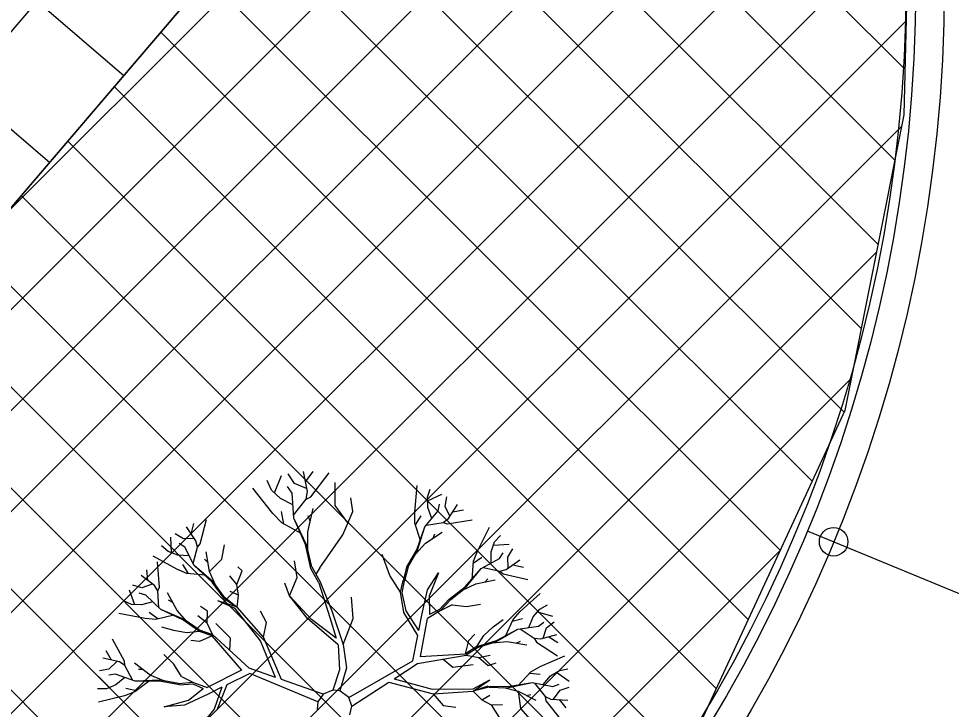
# Model space of a CAD drawing. Extents: x -438233 to -437334, y -1133133 to -1132623.
# Drawn here: x -438054.24 to -438047.71, y -1132956.99 to -1132952.15 of the extents above; entities that cross this region are included whole.
import ezdxf

# ---------------------------------------------------------------- set-up
doc = ezdxf.new("R2010")
doc.units = 0
for name, color, linetype in [('NADPRAZI', 7, 'Continuous'), ('OSY', 7, 'Continuous'), ('SILNA 1', 7, 'Continuous'), ('Vrstva 1', 7, 'Continuous'), ('Vrstva 40', 7, 'Continuous')]:
    doc.layers.add(name, color=color, linetype=linetype)

msp = doc.modelspace()

# ---------------------------------------------------------------- linework, layer by layer
at = {"layer": 'DEFPOINTS'}
msp.add_circle((-438057.9618, -1132951.913), 10.2, dxfattribs=at)
at = {"layer": 'NADPRAZI'}
msp.add_circle((-438057.9618, -1132951.913), 10, dxfattribs=at)
at = {"layer": 'OSY'}
msp.add_line((-438048.7214, -1132955.7361), (-438039.9431, -1132959.368), dxfattribs=at)
at = {"layer": 'SILNA 1'}
msp.add_circle((-438048.5366, -1132955.8125), 0.1, dxfattribs=at)
msp.add_circle((-438048.5366, -1132955.8125), 0.1, dxfattribs=at)
at = {"layer": 'Vrstva 1'}
for p, q in [((-438054.9882, -1132957.7073), (-438048.5007, -1132951.2198)), ((-438055.6244, -1132957.6364), (-438049.2626, -1132951.2746)), ((-438049.2657, -1132951.2748), (-438048.038, -1132952.5025)), ((-438052.464, -1132951.3245), (-438057.6571, -1132957.4099)), ((-438057.533, -1132957.4237), (-438051.4881, -1132951.3788)), ((-438056.2606, -1132957.5655), (-438050.0246, -1132951.3295)), ((-438054.3439, -1132953.5275), (-438052.158, -1132951.3415)), ((-438052.0197, -1132951.3492), (-438048.4639, -1132954.9051)), ((-438050.5849, -1132951.3698), (-438048.2265, -1132953.7282)), ((-438049.9253, -1132951.3223), (-438048.1091, -1132953.1385)), ((-438056.8968, -1132957.4946), (-438050.7866, -1132951.3844)), ((-438054.352, -1132957.7782), (-438048.011, -1132951.4373)), ((-438051.271, -1132951.3909), (-438048.3439, -1132954.3179)), ((-438052.5964, -1132951.4797), (-438048.6875, -1132955.3886)), ((-438052.922, -1132951.8612), (-438048.911, -1132955.8721)), ((-438054.0536, -1132958.1869), (-438048.0294, -1132952.1627)), ((-438053.2475, -1132952.2427), (-438049.1346, -1132956.3557)), ((-438053.5731, -1132952.6243), (-438049.3582, -1132956.8392)), ((-438053.7779, -1132958.6183), (-438048.0622, -1132952.9026)), ((-438053.8987, -1132953.0058), (-438049.5818, -1132957.3227)), ((-438054.2243, -1132953.3873), (-438049.8789, -1132957.7327)), ((-438054.5499, -1132953.7688), (-438050.2107, -1132958.108)), ((-438053.5022, -1132959.0497), (-438048.2379, -1132953.7855)), ((-438054.8755, -1132954.1504), (-438050.5425, -1132958.4833)), ((-438055.201, -1132954.5319), (-438050.876, -1132958.8569)), ((-438055.2015, -1132961.4561), (-438048.4137, -1132954.6683)), ((-438055.5266, -1132954.9134), (-438051.2611, -1132959.1789)), ((-438055.8522, -1132955.2949), (-438051.6461, -1132959.501)), ((-438052.4503, -1132955.4705), (-438052.403, -1132955.3483)), ((-438052.3109, -1132955.4041), (-438052.3555, -1132955.3364)), ((-438052.221, -1132955.4596), (-438052.2475, -1132955.3212)), ((-438052.2339, -1132955.3922), (-438052.1791, -1132955.3196)), ((-438052.1973, -1132955.4979), (-438052.0691, -1132955.3301)), ((-438052.4717, -1132955.45), (-438052.5015, -1132955.3837)), ((-438052.3277, -1132955.4722), (-438052.3588, -1132955.4243)), ((-438052.226, -1132955.4382), (-438052.3109, -1132955.4041)), ((-438052.0262, -1132955.559), (-438052.0252, -1132955.3975)), ((-438051.4693, -1132955.605), (-438051.4511, -1132955.4183)), ((-438052.4635, -1132955.6145), (-438052.6019, -1132955.4362)), ((-438052.409, -1132955.5098), (-438052.4717, -1132955.45)), ((-438052.3165, -1132955.6466), (-438052.3277, -1132955.4722)), ((-438052.2303, -1132955.5135), (-438052.221, -1132955.4596)), ((-438051.3801, -1132955.5006), (-438051.3603, -1132955.4434)), ((-438051.3788, -1132955.5254), (-438051.2803, -1132955.4785)), ((-438052.3224, -1132955.5531), (-438052.409, -1132955.5098)), ((-438052.3175, -1132955.6254), (-438052.2303, -1132955.5135)), ((-438052.2303, -1132955.5135), (-438052.1973, -1132955.4979)), ((-438051.9373, -1132955.6803), (-438052.0262, -1132955.559)), ((-438051.9033, -1132955.6), (-438051.9158, -1132955.5036)), ((-438051.3765, -1132955.5729), (-438051.3801, -1132955.5006)), ((-438051.3058, -1132955.5967), (-438051.2969, -1132955.5498)), ((-438051.2562, -1132955.5647), (-438051.245, -1132955.4983)), ((-438051.2334, -1132955.6502), (-438051.1707, -1132955.5508)), ((-438052.4001, -1132955.6806), (-438052.4635, -1132955.6145)), ((-438052.3865, -1132955.6882), (-438052.4027, -1132955.6)), ((-438052.2187, -1132955.7424), (-438052.1801, -1132955.5795)), ((-438051.9733, -1132955.7645), (-438051.9033, -1132955.6)), ((-438051.4686, -1132955.6813), (-438051.4693, -1132955.605)), ((-438051.3983, -1132955.7087), (-438051.3058, -1132955.5967)), ((-438051.3484, -1132955.6489), (-438051.3765, -1132955.5729)), ((-438051.2245, -1132955.6337), (-438051.2562, -1132955.5647)), ((-438051.2027, -1132955.6017), (-438051.1281, -1132955.5894)), ((-438053.0333, -1132955.7582), (-438053.0154, -1132955.6846)), ((-438052.9705, -1132955.8269), (-438052.9279, -1132955.6558)), ((-438052.2643, -1132955.7549), (-438052.4001, -1132955.6806)), ((-438052.2346, -1132955.8325), (-438052.3165, -1132955.6466)), ((-438052.224, -1132955.8391), (-438052.3165, -1132955.6466)), ((-438052.2009, -1132955.6677), (-438052.2158, -1132955.6317)), ((-438051.4287, -1132955.8041), (-438051.4686, -1132955.6813)), ((-438051.4643, -1132955.6941), (-438051.424, -1132955.6311)), ((-438051.387, -1132955.6955), (-438051.2701, -1132955.6773)), ((-438051.2701, -1132955.6773), (-438051.2334, -1132955.6502)), ((-438051.2701, -1132955.6773), (-438051.2414, -1132955.6872)), ((-438051.2414, -1132955.6872), (-438051.0673, -1132955.6581)), ((-438053.0012, -1132955.8054), (-438053.0676, -1132955.7083)), ((-438052.2177, -1132955.8666), (-438052.2187, -1132955.7424)), ((-438051.4551, -1132955.8682), (-438051.3983, -1132955.7087)), ((-438051.4521, -1132955.8784), (-438051.3983, -1132955.7087)), ((-438051.394, -1132955.8226), (-438051.277, -1132955.7463)), ((-438051.031, -1132955.8778), (-438050.9451, -1132955.711)), ((-438053.173, -1132955.8893), (-438053.1773, -1132955.7803)), ((-438053.0887, -1132955.7926), (-438053.1452, -1132955.7559)), ((-438053.0124, -1132955.7906), (-438053.0887, -1132955.7926)), ((-438052.9906, -1132955.8494), (-438053.0012, -1132955.8054)), ((-438052.1335, -1132955.9947), (-438051.9733, -1132955.7645)), ((-438051.3405, -1132955.7879), (-438051.3289, -1132955.7576)), ((-438050.9332, -1132955.8821), (-438050.9098, -1132955.814)), ((-438050.9098, -1132955.814), (-438050.8698, -1132955.7678)), ((-438054.1068, -1132961.0685), (-438048.9116, -1132955.8734)), ((-438053.1964, -1132955.8808), (-438053.241, -1132955.8398)), ((-438053.1284, -1132955.9059), (-438053.1964, -1132955.8808)), ((-438053.0785, -1132955.85), (-438053.1185, -1132955.8239)), ((-438053.0124, -1132955.9795), (-438053.0785, -1132955.85)), ((-438053.0204, -1132955.964), (-438052.9906, -1132955.8494)), ((-438052.9906, -1132955.8494), (-438052.9705, -1132955.8269)), ((-438052.9058, -1132956.0208), (-438052.9299, -1132955.8834)), ((-438052.8192, -1132955.9343), (-438052.8001, -1132955.8332)), ((-438052.1956, -1132955.9997), (-438052.2346, -1132955.8325)), ((-438052.1893, -1132955.9868), (-438052.224, -1132955.8391)), ((-438051.5268, -1132955.9917), (-438051.4551, -1132955.8682)), ((-438051.5162, -1132955.9878), (-438051.4521, -1132955.8784)), ((-438051.464, -1132955.8986), (-438051.394, -1132955.8226)), ((-438051.059, -1132955.9488), (-438051.031, -1132955.8778)), ((-438050.9352, -1132955.963), (-438050.9332, -1132955.8821)), ((-438050.9177, -1132955.8368), (-438050.8087, -1132955.8299)), ((-438050.8186, -1132955.9191), (-438050.7832, -1132955.8619)), ((-438053.1357, -1132956.004), (-438053.3001, -1132955.9135)), ((-438053.0481, -1132955.9105), (-438053.1284, -1132955.9059)), ((-438052.917, -1132955.958), (-438052.9401, -1132955.9353)), ((-438052.9058, -1132956.0208), (-438052.8192, -1132955.9343)), ((-438052.2924, -1132956.0634), (-438052.3115, -1132955.9462)), ((-438051.6447, -1132956.0476), (-438051.6969, -1132955.9016)), ((-438051.0676, -1132956.0776), (-438051.059, -1132955.9488)), ((-438051.0597, -1132955.962), (-438050.9989, -1132955.9191)), ((-438051.0036, -1132956.0003), (-438050.8761, -1132955.9306)), ((-438050.8761, -1132955.9306), (-438050.851, -1132955.89)), ((-438050.8288, -1132956.0069), (-438050.7337, -1132955.9379)), ((-438050.8146, -1132955.9954), (-438050.8186, -1132955.9191)), ((-438053.3375, -1132956.0842), (-438053.3437, -1132956.0083)), ((-438053.2559, -1132956.1295), (-438053.2694, -1132955.9538)), ((-438053.0653, -1132956.0337), (-438053.1357, -1132956.004)), ((-438053.0521, -1132956.035), (-438053.0937, -1132955.9726)), ((-438052.8883, -1132956.0948), (-438053.0124, -1132955.9795)), ((-438052.878, -1132956.0964), (-438053.0124, -1132955.9795)), ((-438052.7139, -1132956.1116), (-438052.6772, -1132956.0149)), ((-438052.6772, -1132956.0149), (-438052.7066, -1132955.9891)), ((-438052.1414, -1132956.0991), (-438052.1956, -1132955.9997)), ((-438052.1893, -1132955.9868), (-438052.1312, -1132956.0938)), ((-438052.1335, -1132955.9947), (-438052.1613, -1132956.039)), ((-438051.5268, -1132955.9917), (-438051.5509, -1132956.0832)), ((-438051.5162, -1132955.9878), (-438051.5416, -1132956.0855)), ((-438051.1168, -1132956.1377), (-438051.0036, -1132956.0003)), ((-438051.1159, -1132956.1272), (-438051.0036, -1132956.0003)), ((-438050.9884, -1132955.9917), (-438050.8728, -1132956.0188)), ((-438050.8728, -1132956.0188), (-438050.8288, -1132956.0069)), ((-438050.7826, -1132955.9736), (-438050.7086, -1132955.9894)), ((-438053.2919, -1132956.1186), (-438053.3854, -1132956.0476)), ((-438052.9368, -1132956.0452), (-438053.0653, -1132956.0337)), ((-438052.8638, -1132956.1153), (-438052.9058, -1132956.0208)), ((-438052.7139, -1132956.1116), (-438052.7634, -1132956.0512)), ((-438052.3449, -1132956.1912), (-438052.2924, -1132956.0634)), ((-438051.5697, -1132956.1661), (-438051.6447, -1132956.0476)), ((-438051.3794, -1132956.1483), (-438051.3021, -1132956.0294)), ((-438051.3021, -1132956.0294), (-438051.3685, -1132956.1932)), ((-438051.0419, -1132956.108), (-438050.9051, -1132956.0799)), ((-438050.9791, -1132956.0948), (-438050.9573, -1132956.071)), ((-438050.8728, -1132956.0188), (-438050.85, -1132956.038)), ((-438050.85, -1132956.038), (-438050.6779, -1132956.0763)), ((-438053.3788, -1132956.1341), (-438053.4438, -1132956.1173)), ((-438053.3067, -1132956.1083), (-438053.3788, -1132956.1341)), ((-438053.2678, -1132956.1572), (-438053.2919, -1132956.1186)), ((-438053.2678, -1132956.1572), (-438053.2559, -1132956.1295)), ((-438052.8034, -1132956.2101), (-438052.8883, -1132956.0948)), ((-438052.8027, -1132956.1982), (-438052.878, -1132956.0964)), ((-438052.7026, -1132956.1863), (-438052.7139, -1132956.1116)), ((-438052.3449, -1132956.1912), (-438052.3783, -1132956.1034)), ((-438052.1414, -1132956.0991), (-438052.0645, -1132956.3432)), ((-438052.1312, -1132956.0938), (-438052.0503, -1132956.2959)), ((-438051.5697, -1132956.1661), (-438051.5509, -1132956.0832)), ((-438051.5575, -1132956.1708), (-438051.5416, -1132956.0855)), ((-438051.2285, -1132956.2154), (-438051.1159, -1132956.1272)), ((-438051.2166, -1132956.216), (-438051.1168, -1132956.1377)), ((-438051.1357, -1132956.1523), (-438051.0419, -1132956.108)), ((-438053.4286, -1132956.253), (-438053.4669, -1132956.1509)), ((-438053.3513, -1132956.186), (-438053.3973, -1132956.1734)), ((-438053.2473, -1132956.2877), (-438053.3513, -1132956.186)), ((-438053.2598, -1132956.2758), (-438053.2678, -1132956.1572)), ((-438053.1333, -1132956.2936), (-438053.1997, -1132956.1704)), ((-438052.8034, -1132956.2101), (-438052.7122, -1132956.2699)), ((-438052.8027, -1132956.1982), (-438052.8027, -1132956.1982)), ((-438052.8027, -1132956.1982), (-438052.7122, -1132956.2699)), ((-438052.7026, -1132956.1863), (-438052.7608, -1132956.1615)), ((-438052.7122, -1132956.2699), (-438052.7026, -1132956.1863)), ((-438052.192, -1132956.3571), (-438052.3449, -1132956.1912)), ((-438052.2191, -1132956.3504), (-438052.3449, -1132956.1912)), ((-438051.9, -1132956.3495), (-438051.9122, -1132956.1995)), ((-438051.5446, -1132956.3078), (-438051.5697, -1132956.1661)), ((-438051.5291, -1132956.2959), (-438051.5575, -1132956.1708)), ((-438051.4197, -1132956.3273), (-438051.3794, -1132956.1483)), ((-438051.3685, -1132956.1932), (-438051.3662, -1132956.323)), ((-438050.7301, -1132956.3006), (-438050.5907, -1132956.1747)), ((-438053.4531, -1132956.252), (-438053.5086, -1132956.2272)), ((-438053.3811, -1132956.2547), (-438053.4531, -1132956.252)), ((-438053.3034, -1132956.2332), (-438053.3811, -1132956.2547)), ((-438053.1637, -1132956.2372), (-438053.1931, -1132956.2226)), ((-438052.92, -1132956.2976), (-438052.9692, -1132956.2649)), ((-438052.7267, -1132956.2804), (-438052.8483, -1132956.2266)), ((-438052.7122, -1132956.2699), (-438052.8483, -1132956.2266)), ((-438052.5279, -1132956.4816), (-438052.7122, -1132956.2699)), ((-438051.2285, -1132956.2154), (-438051.2962, -1132956.2874)), ((-438051.2166, -1132956.216), (-438051.2919, -1132956.2959)), ((-438051.207, -1132956.2547), (-438051.2919, -1132956.2959)), ((-438051.207, -1132956.2547), (-438051.1079, -1132956.2652)), ((-438051.1079, -1132956.2652), (-438051.0095, -1132956.2497)), ((-438050.5943, -1132956.2837), (-438050.5408, -1132956.255)), ((-438053.357, -1132956.3498), (-438053.5413, -1132956.3158)), ((-438053.2678, -1132956.3528), (-438053.3272, -1132956.3068)), ((-438053.1551, -1132956.3267), (-438053.2807, -1132956.3557)), ((-438053.0934, -1132956.3584), (-438053.2473, -1132956.2877)), ((-438053.0835, -1132956.3564), (-438053.2473, -1132956.2877)), ((-438053.0636, -1132956.3699), (-438053.1333, -1132956.2936)), ((-438052.9233, -1132956.3835), (-438052.9867, -1132956.3303)), ((-438052.9233, -1132956.3835), (-438052.92, -1132956.2976)), ((-438052.5487, -1132956.5073), (-438052.7267, -1132956.2804)), ((-438052.5058, -1132956.3769), (-438052.5494, -1132956.2986)), ((-438052.0503, -1132956.2959), (-438051.9703, -1132956.5324)), ((-438051.4475, -1132956.4694), (-438051.5446, -1132956.3078)), ((-438051.4402, -1132956.433), (-438051.5291, -1132956.2959)), ((-438051.4402, -1132956.433), (-438051.4197, -1132956.3273)), ((-438051.2919, -1132956.2959), (-438051.3788, -1132956.3498)), ((-438051.2962, -1132956.2874), (-438051.3662, -1132956.323)), ((-438050.7813, -1132956.3571), (-438050.7301, -1132956.3006)), ((-438050.6706, -1132956.4139), (-438050.6402, -1132956.3392)), ((-438050.6402, -1132956.3392), (-438050.5943, -1132956.2837)), ((-438050.6098, -1132956.3026), (-438050.5055, -1132956.3343)), ((-438053.2807, -1132956.3557), (-438053.357, -1132956.3498)), ((-438052.9764, -1132956.4403), (-438053.0934, -1132956.3584)), ((-438052.9794, -1132956.4291), (-438053.0835, -1132956.3564)), ((-438052.8843, -1132956.4631), (-438052.9233, -1132956.3835)), ((-438052.7584, -1132956.4865), (-438052.8605, -1132956.3838)), ((-438052.5279, -1132956.4816), (-438052.5058, -1132956.3769)), ((-438052.0047, -1132956.5341), (-438052.2191, -1132956.3504)), ((-438052.0192, -1132956.4872), (-438052.192, -1132956.3571)), ((-438052.0645, -1132956.3432), (-438052.0192, -1132956.4872)), ((-438051.9703, -1132956.5324), (-438051.9, -1132956.3495)), ((-438051.4293, -1132956.6157), (-438051.3788, -1132956.3498)), ((-438050.9203, -1132956.4083), (-438050.849, -1132956.3564)), ((-438050.8348, -1132956.4746), (-438050.7813, -1132956.3571)), ((-438050.7869, -1132956.3693), (-438050.7142, -1132956.3504)), ((-438050.7479, -1132956.4244), (-438050.6039, -1132956.4046)), ((-438050.6039, -1132956.4046), (-438050.5656, -1132956.3756)), ((-438050.5458, -1132956.4142), (-438050.4926, -1132956.3732)), ((-438053.1555, -1132956.4343), (-438053.2404, -1132956.4099)), ((-438053.0676, -1132956.4502), (-438053.1555, -1132956.4343)), ((-438052.9764, -1132956.4403), (-438053.0676, -1132956.4502)), ((-438052.9794, -1132956.4291), (-438052.8843, -1132956.4631)), ((-438052.8843, -1132956.4631), (-438052.9764, -1132956.4403)), ((-438052.8873, -1132956.472), (-438052.9764, -1132956.4403)), ((-438052.8873, -1132956.472), (-438052.9764, -1132956.511)), ((-438052.6798, -1132956.7121), (-438052.8873, -1132956.472)), ((-438052.628, -1132956.6979), (-438052.8843, -1132956.4631)), ((-438051.4818, -1132956.6457), (-438051.4475, -1132956.4694)), ((-438051.0898, -1132956.5037), (-438051.0478, -1132956.4591)), ((-438051.0339, -1132956.5466), (-438050.986, -1132956.4684)), ((-438050.986, -1132956.4684), (-438050.9203, -1132956.4083)), ((-438050.9022, -1132956.5136), (-438050.7479, -1132956.4244)), ((-438050.8975, -1132956.504), (-438050.7479, -1132956.4244)), ((-438050.7304, -1132956.4221), (-438050.632, -1132956.4882)), ((-438050.5867, -1132956.4928), (-438050.4734, -1132956.4621)), ((-438050.5692, -1132956.4869), (-438050.5458, -1132956.4142)), ((-438053.5, -1132956.6484), (-438053.5855, -1132956.4945)), ((-438052.9764, -1132956.511), (-438053.0372, -1132956.505)), ((-438052.7627, -1132956.5741), (-438052.7584, -1132956.4865)), ((-438052.4437, -1132956.763), (-438052.5487, -1132956.5073)), ((-438052.403, -1132956.7772), (-438052.5279, -1132956.4816)), ((-438052.0047, -1132956.5341), (-438051.9958, -1132956.7095)), ((-438051.9703, -1132956.5324), (-438051.9479, -1132956.6963)), ((-438051.1132, -1132956.5978), (-438051.0898, -1132956.5037)), ((-438051.0339, -1132956.5466), (-438050.8975, -1132956.504)), ((-438051.023, -1132956.5513), (-438050.9022, -1132956.5136)), ((-438050.9253, -1132956.5206), (-438050.8216, -1132956.5116)), ((-438050.8216, -1132956.5116), (-438050.6838, -1132956.5341)), ((-438050.7588, -1132956.5219), (-438050.7294, -1132956.5077)), ((-438050.632, -1132956.4882), (-438050.6171, -1132956.5146)), ((-438050.632, -1132956.4882), (-438050.5867, -1132956.4928)), ((-438050.6171, -1132956.5146), (-438050.4698, -1132956.6111)), ((-438050.5316, -1132956.4779), (-438050.4678, -1132956.5189)), ((-438053.5928, -1132956.6411), (-438053.6301, -1132956.5754)), ((-438053.1545, -1132956.6705), (-438053.2265, -1132956.6021)), ((-438051.4303, -1132956.616), (-438051.1132, -1132956.5978)), ((-438051.0339, -1132956.5466), (-438051.1132, -1132956.5978)), ((-438051.023, -1132956.5513), (-438051.1083, -1132956.6061)), ((-438053.537, -1132956.6537), (-438053.6516, -1132956.6279)), ((-438053.5555, -1132956.6504), (-438053.6096, -1132956.7039)), ((-438053.4993, -1132956.6788), (-438053.537, -1132956.6537)), ((-438053.4993, -1132956.6788), (-438053.5, -1132956.6484)), ((-438053.3203, -1132956.7465), (-438053.4316, -1132956.6623)), ((-438051.931, -1132956.903), (-438051.4818, -1132956.6457)), ((-438051.6143, -1132956.7726), (-438051.4505, -1132956.6662)), ((-438051.4505, -1132956.6662), (-438051.1083, -1132956.6061)), ((-438051.2701, -1132956.6345), (-438051.2034, -1132956.6916)), ((-438051.1083, -1132956.6061), (-438051.0214, -1132956.6236)), ((-438051.0214, -1132956.6236), (-438050.9405, -1132956.6058)), ((-438051.0214, -1132956.6236), (-438050.955, -1132956.6781)), ((-438050.955, -1132956.6781), (-438050.8992, -1132956.6596)), ((-438050.591, -1132956.6864), (-438050.4189, -1132956.6114)), ((-438053.6096, -1132956.7039), (-438053.676, -1132956.7158)), ((-438053.4428, -1132956.7831), (-438053.4993, -1132956.6788)), ((-438053.3715, -1132956.7078), (-438053.4039, -1132956.7072)), ((-438053.1023, -1132956.7554), (-438053.1545, -1132956.6705)), ((-438052.6808, -1132956.7115), (-438052.9223, -1132956.834)), ((-438052.4437, -1132956.763), (-438052.628, -1132956.6979)), ((-438051.9958, -1132956.7095), (-438052.0417, -1132956.8509)), ((-438051.9479, -1132956.6963), (-438051.9925, -1132956.8568)), ((-438051.2034, -1132956.6916), (-438051.0597, -1132956.6728)), ((-438050.7449, -1132956.8191), (-438050.6574, -1132956.7243)), ((-438050.6663, -1132956.7339), (-438050.5917, -1132956.7389)), ((-438050.6574, -1132956.7243), (-438050.591, -1132956.6864)), ((-438050.5177, -1132956.7518), (-438050.4566, -1132956.7131)), ((-438050.4771, -1132956.7263), (-438050.3882, -1132956.7897)), ((-438050.4566, -1132956.7131), (-438050.3965, -1132956.7029)), ((-438053.6053, -1132956.8327), (-438053.683, -1132956.7557)), ((-438053.5631, -1132956.7395), (-438053.61, -1132956.7475)), ((-438053.4263, -1132956.7891), (-438053.5631, -1132956.7395)), ((-438053.4996, -1132956.7627), (-438053.5614, -1132956.8142)), ((-438053.3262, -1132956.7855), (-438053.4283, -1132956.8644)), ((-438053.2486, -1132956.7828), (-438053.4263, -1132956.7891)), ((-438053.2569, -1132956.7888), (-438053.4263, -1132956.7891)), ((-438053.2248, -1132956.7871), (-438053.3203, -1132956.7465)), ((-438053.1165, -1132956.8145), (-438053.2569, -1132956.7888)), ((-438053.1238, -1132956.8056), (-438053.2486, -1132956.7828)), ((-438053.1023, -1132956.7554), (-438053.0181, -1132956.7977)), ((-438053.0181, -1132956.7977), (-438052.9223, -1132956.834)), ((-438052.6243, -1132956.7349), (-438052.7855, -1132956.8155)), ((-438052.1471, -1132956.9344), (-438052.6243, -1132956.7349)), ((-438052.1111, -1132956.8803), (-438052.403, -1132956.7772)), ((-438051.9099, -1132956.9645), (-438051.6503, -1132956.796)), ((-438051.6503, -1132956.796), (-438051.3401, -1132956.8766)), ((-438051.6143, -1132956.7726), (-438051.3477, -1132956.8449)), ((-438051.0594, -1132956.8419), (-438050.9428, -1132956.7785)), ((-438051.0594, -1132956.8598), (-438050.9428, -1132956.7785)), ((-438050.8212, -1132956.8347), (-438050.6468, -1132956.799)), ((-438050.814, -1132956.8271), (-438050.6468, -1132956.799)), ((-438050.6468, -1132956.799), (-438050.5035, -1132956.8254)), ((-438050.5702, -1132956.8132), (-438050.5177, -1132956.7518)), ((-438053.6278, -1132956.8419), (-438053.6889, -1132956.8426)), ((-438053.5614, -1132956.8142), (-438053.6278, -1132956.8419)), ((-438053.4283, -1132956.8644), (-438053.5, -1132956.8908)), ((-438053.4177, -1132956.8561), (-438053.4907, -1132956.8393)), ((-438053.0524, -1132956.9212), (-438052.9513, -1132956.8406)), ((-438053.022, -1132956.8066), (-438052.9513, -1132956.8406)), ((-438052.8189, -1132956.832), (-438052.915, -1132956.8799)), ((-438052.8189, -1132956.832), (-438052.8731, -1132956.9859)), ((-438052.7855, -1132956.8155), (-438052.8546, -1132956.9909)), ((-438052.0417, -1132956.8509), (-438052.1111, -1132956.8803)), ((-438051.9925, -1132956.8568), (-438052.0417, -1132956.8509)), ((-438051.931, -1132956.903), (-438051.9925, -1132956.8568)), ((-438051.3477, -1132956.8449), (-438051.0594, -1132956.8419)), ((-438051.3401, -1132956.8766), (-438051.0594, -1132956.8598)), ((-438050.9567, -1132956.8244), (-438051.0594, -1132956.8598)), ((-438050.9477, -1132956.832), (-438051.0594, -1132956.8598)), ((-438051.0594, -1132956.8598), (-438050.9996, -1132956.9189)), ((-438050.9567, -1132956.8244), (-438050.814, -1132956.8271)), ((-438050.9477, -1132956.832), (-438050.8212, -1132956.8347)), ((-438050.845, -1132956.834), (-438050.7443, -1132956.8585)), ((-438050.7443, -1132956.8585), (-438050.7287, -1132956.98)), ((-438050.7443, -1132956.8585), (-438050.6207, -1132956.9229)), ((-438050.6297, -1132956.8023), (-438050.557, -1132956.8958)), ((-438050.5035, -1132956.8254), (-438050.4586, -1132956.8099)), ((-438050.4972, -1132956.9143), (-438050.452, -1132956.8525)), ((-438050.452, -1132956.8525), (-438050.3885, -1132956.8304)), ((-438053.5, -1132956.8908), (-438053.682, -1132956.9367)), ((-438053.2232, -1132956.9684), (-438053.0524, -1132956.9212)), ((-438052.915, -1132956.8799), (-438053.0818, -1132956.9569)), ((-438052.1111, -1132956.8803), (-438052.1471, -1132956.9344)), ((-438051.9099, -1132956.9645), (-438051.931, -1132956.903)), ((-438051.3401, -1132956.8766), (-438051.2704, -1132956.9589)), ((-438050.9996, -1132956.9189), (-438050.9441, -1132956.8878)), ((-438050.9996, -1132956.9189), (-438050.9335, -1132956.9552)), ((-438050.6878, -1132956.8882), (-438050.6554, -1132956.8832)), ((-438050.557, -1132956.8958), (-438050.5514, -1132956.9255)), ((-438050.557, -1132956.8958), (-438050.5154, -1132956.9143)), ((-438050.5514, -1132956.9255), (-438050.4414, -1132957.0636)), ((-438050.5154, -1132956.9143), (-438050.3984, -1132956.9209)), ((-438050.4582, -1132956.9176), (-438050.411, -1132956.9767)), ((-438053.0818, -1132956.9569), (-438053.2232, -1132956.9684)), ((-438052.8731, -1132956.9859), (-438052.9556, -1132957.0844)), ((-438052.1471, -1132956.9344), (-438052.152, -1132956.9866)), ((-438051.9225, -1132957.0256), (-438051.9099, -1132956.9645)), ((-438051.2704, -1132956.9589), (-438051.1819, -1132956.9714)), ((-438050.9335, -1132956.9552), (-438050.8549, -1132956.9526)), ((-438050.9335, -1132956.9552), (-438050.879, -1132957.0428)), ((-438050.7287, -1132956.98), (-438050.6604, -1132957.0563))]:
    msp.add_line(p, q, dxfattribs=at)
for points in [[(-438048.0046, -1132951.184), (-438048.0461, -1132952.8217), (-438048.4585, -1132954.8934), (-438049.6535, -1132957.4778), (-438050.864, -1132958.8468), (-438052.4692, -1132960.1895), (-438054.6271, -1132961.3479), (-438056.4429, -1132961.6901), (-438058.7324, -1132961.8217), (-438061.1534, -1132961.3742), (-438063.5218, -1132960.2158), (-438065.6271, -1132958.2939), (-438067.1534, -1132955.8718), (-438067.7586, -1132953.6077), (-438067.9157, -1132952.1822), (-438067.8298, -1132950.3769)], [(-438066.9447, -1132951.5718), (-438066.7906, -1132953.3842), (-438064.8182, -1132953.0526), (-438063.7424, -1132952.2168), (-438057.6571, -1132957.4099), (-438054.2884, -1132957.7853), (-438055.9248, -1132958.5393), (-438057.5402, -1132958.8316), (-438059.2588, -1132958.7198), (-438060.6698, -1132958.2981), (-438061.447, -1132960.141), (-438060.0002, -1132960.6255), (-438058.2795, -1132960.8791), (-438056.7156, -1132960.7888), (-438055.1087, -1132960.4181), (-438054.2265, -1132960.0218), (-438053.2269, -1132959.4804), (-438054.3038, -1132957.7953), (-438057.6571, -1132957.4099), (-438052.464, -1132951.3245)], [(-438053.1238, -1132956.8056), (-438053.023, -1132956.7967)], [(-438053.1165, -1132956.8145), (-438053.022, -1132956.8066)]]:
    msp.add_lwpolyline(points, dxfattribs=at)
at = {"layer": 'Vrstva 40'}
for p, q in [((-438053.0725, -1132950.8052), (-438058.2656, -1132956.8906)), ((-438054.1123, -1132952.0261), (-438053.5026, -1132952.5482)), ((-438054.6327, -1132952.6338), (-438054.0229, -1132953.1559))]:
    msp.add_line(p, q, dxfattribs=at)
msp.add_circle((-438057.9725, -1132951.9018), 9.9418, dxfattribs=at)

doc.saveas('drawing.dxf')
